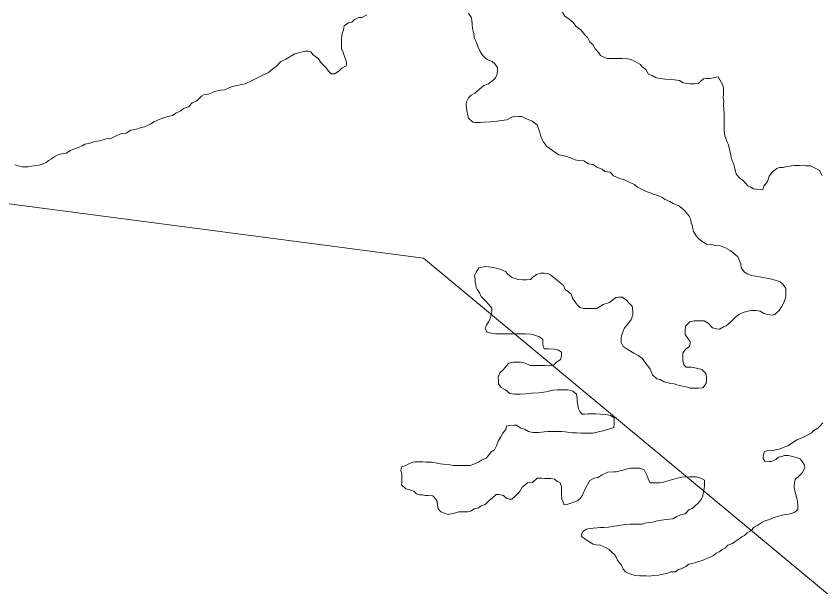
# Model space of a CAD drawing. Extents: x 553962 to 842807, y 8883888 to 9032388.
# Drawn here: x 802710 to 803342, y 9015275 to 9015723 of the extents above; entities that cross this region are included whole.
import ezdxf

# ---------------------------------------------------------------- set-up
doc = ezdxf.new("R2010")
doc.units = 0
doc.header["$LTSCALE"] = 200
for name, color, linetype, lineweight in [('23', 7, 'Continuous', 13), ('25', 7, 'Continuous', 13), ('57', 7, 'Continuous', 13), ('8', 7, 'Continuous', 13)]:
    doc.layers.add(name, color=color, linetype=linetype, lineweight=lineweight)

msp = doc.modelspace()

# ---------------------------------------------------------------- linework, layer by layer
at = {"layer": '23'}
for points in [[(803260.5, 9015675.7), (803254, 9015674.3), (803251, 9015674.3), (803249, 9015674.1), (803247, 9015672.1), (803245, 9015670.3), (803242.2, 9015670.1), (803238.7, 9015670.1), (803236.5, 9015670.4), (803233.2, 9015670.9), (803230.2, 9015672.7), (803224.2, 9015673.5), (803218.7, 9015673.8), (803215.5, 9015674.3), (803212, 9015674.8), (803208.8, 9015676.8), (803206, 9015677.8), (803203.8, 9015681.4), (803200.8, 9015683.4), (803199.6, 9015685.4), (803196.1, 9015687.2), (803192.3, 9015689.2), (803189.6, 9015689.7), (803185.3, 9015690), (803181.6, 9015690), (803177.8, 9015690.1), (803173.1, 9015690.1), (803168.3, 9015692.4), (803166.9, 9015694.4), (803163.9, 9015697.7), (803162.2, 9015700.9), (803159.9, 9015702.7), (803158, 9015706.5), (803156, 9015708.7), (803152.8, 9015712.5), (803149, 9015715), (803146.5, 9015718.6), (803143.6, 9015720.8), (803140.3, 9015723.1), (803138.3, 9015726.4)], [(803342.2, 9015598.3), (803340.2, 9015602.1), (803336.8, 9015603.9), (803333, 9015605.9), (803329.3, 9015605.9), (803324.5, 9015606), (803320.5, 9015606), (803318.5, 9015605.8), (803314.8, 9015605.3), (803311.2, 9015604.6), (803308.7, 9015604.6), (803306.7, 9015603.6), (803303.2, 9015601.1), (803300.7, 9015597.6), (803299.2, 9015593.6), (803296.4, 9015589.9), (803295.6, 9015587.1), (803293.4, 9015587.2), (803290.6, 9015587.4), (803288.4, 9015587.7), (803286.1, 9015589), (803283.9, 9015590.2), (803281.9, 9015592.2), (803280.2, 9015594.2), (803277.4, 9015596.3), (803274.9, 9015599), (803274.2, 9015601.3), (803273.5, 9015604.8), (803272.8, 9015606.8), (803271.5, 9015610.1), (803270.8, 9015612.1), (803270.6, 9015614.1), (803269.6, 9015617.6), (803269.1, 9015619.8), (803268.6, 9015622.4), (803267.4, 9015624.9), (803266.7, 9015627.4), (803265.7, 9015629.4), (803265.2, 9015632.9), (803265.2, 9015635.4), (803265.2, 9015640.2), (803265.3, 9015643.2), (803265.3, 9015647.4), (803265.1, 9015649.7), (803264.8, 9015654.2), (803264.9, 9015656.4), (803264.6, 9015659.4), (803264.7, 9015662.2), (803264.7, 9015664.2), (803264.7, 9015666.7), (803264.2, 9015669), (803260.5, 9015675.7)]]:
    msp.add_lwpolyline(points, dxfattribs=at)
at = {"layer": '25'}
for points in [[(803064.6, 9015725.5), (803066.8, 9015722.5), (803067.3, 9015720.2), (803067.5, 9015716.7), (803067.8, 9015713.5), (803068.2, 9015711.5), (803068.7, 9015709.5), (803069, 9015706.2), (803070.7, 9015703.2), (803071.4, 9015701.2), (803072.2, 9015698.9), (803073.6, 9015695.9), (803075.6, 9015692.6), (803078.8, 9015689.6), (803083.1, 9015687.6), (803085.3, 9015685.8), (803087.3, 9015683), (803087.3, 9015680.8), (803087.2, 9015678), (803085.7, 9015674.8), (803083.7, 9015672.8), (803080.2, 9015670.1), (803076.7, 9015668.8), (803074.7, 9015667.3), (803071.6, 9015664.6)], [(803260.5, 9015675.7), (803254, 9015674.3), (803251, 9015674.3), (803249, 9015674.1), (803247, 9015672.1), (803245, 9015670.3), (803242.2, 9015670.1), (803238.7, 9015670.1), (803236.5, 9015670.4), (803233.2, 9015670.9), (803230.2, 9015672.7), (803224.2, 9015673.5), (803218.7, 9015673.8), (803215.5, 9015674.3), (803212, 9015674.8), (803208.8, 9015676.8), (803206, 9015677.8), (803203.8, 9015681.4), (803200.8, 9015683.4), (803199.6, 9015685.4), (803196.1, 9015687.2), (803192.3, 9015689.2), (803189.6, 9015689.7), (803185.3, 9015690), (803181.6, 9015690), (803177.8, 9015690.1), (803173.1, 9015690.1), (803168.3, 9015692.4), (803166.9, 9015694.4), (803163.9, 9015697.7), (803162.2, 9015700.9), (803159.9, 9015702.7), (803158, 9015706.5), (803156, 9015708.7), (803152.8, 9015712.5), (803149, 9015715), (803146.5, 9015718.6), (803143.6, 9015720.8), (803140.3, 9015723.1), (803138.3, 9015726.4)], [(802851.4, 9015656.9), (802855, 9015660.4), (802857, 9015661.4), (802860.5, 9015661.9), (802864, 9015663.6), (802866.3, 9015664.3), (802870.3, 9015665.1), (802873, 9015665.3), (802877.3, 9015667.3), (802879.3, 9015668), (802882.8, 9015668.7), (802889.4, 9015670.2), (802894.8, 9015672.7), (802900.5, 9015675.6), (802907.7, 9015679), (802911, 9015682), (802914, 9015683.9), (802917.2, 9015687.7), (802921.3, 9015689.4), (802928.3, 9015693.6), (802936.1, 9015695.8), (802938.6, 9015695.8), (802940.8, 9015695.3), (802942.8, 9015692.8), (802946.8, 9015689.7), (802948.5, 9015687.2), (802950.7, 9015684.9), (802952.7, 9015682.9), (802954.7, 9015680.2), (802956.7, 9015677.9), (802959.7, 9015678.1), (802963.2, 9015680.4), (802965.2, 9015682.3), (802968.5, 9015684.3), (802968.8, 9015686.3), (802968.5, 9015688.3), (802967.3, 9015691.6), (802966.3, 9015694.6), (802964.8, 9015697.6), (802964.9, 9015701.4), (802964.9, 9015704.9), (802965.2, 9015708.6), (802966.5, 9015712.4), (802967, 9015715.6), (802970.5, 9015718.1), (802973, 9015718.6), (802975, 9015720.6), (802978.5, 9015722.1), (802980.8, 9015722.3), (802984.8, 9015724.3)], [(803342.2, 9015598.3), (803340.2, 9015602.1), (803336.8, 9015603.9), (803333, 9015605.9), (803329.3, 9015605.9), (803324.5, 9015606), (803320.5, 9015606), (803318.5, 9015605.8), (803314.8, 9015605.3), (803311.2, 9015604.6), (803308.7, 9015604.6), (803306.7, 9015603.6), (803303.2, 9015601.1), (803300.7, 9015597.6), (803299.2, 9015593.6), (803296.4, 9015589.9), (803295.6, 9015587.1), (803293.4, 9015587.2), (803290.6, 9015587.4), (803288.4, 9015587.7), (803286.1, 9015589), (803283.9, 9015590.2), (803281.9, 9015592.2), (803280.2, 9015594.2), (803277.4, 9015596.3), (803274.9, 9015599), (803274.2, 9015601.3), (803273.5, 9015604.8), (803272.8, 9015606.8), (803271.5, 9015610.1), (803270.8, 9015612.1), (803270.6, 9015614.1), (803269.6, 9015617.6), (803269.1, 9015619.8), (803268.6, 9015622.4), (803267.4, 9015624.9), (803266.7, 9015627.4), (803265.7, 9015629.4), (803265.2, 9015632.9), (803265.2, 9015635.4), (803265.2, 9015640.2), (803265.3, 9015643.2), (803265.3, 9015647.4), (803265.1, 9015649.7), (803264.8, 9015654.2), (803264.9, 9015656.4), (803264.6, 9015659.4), (803264.7, 9015662.2), (803264.7, 9015664.2), (803264.7, 9015666.7), (803264.2, 9015669), (803260.5, 9015675.7)], [(803071.6, 9015664.6), (803069.6, 9015662.9), (803066.6, 9015661.2), (803064.6, 9015659.2), (803063.1, 9015655.9), (803062.8, 9015653.7), (803063.3, 9015648.9), (803064, 9015645.1), (803064.7, 9015643.1), (803068, 9015640.1), (803070.2, 9015639.8), (803074, 9015639.8), (803077, 9015640.1), (803081.5, 9015640.3), (803086.2, 9015640.5), (803088.5, 9015641), (803092.5, 9015641.7), (803094.7, 9015641.9), (803098.5, 9015643.9), (803100.8, 9015644.7), (803104.3, 9015644.6), (803106.5, 9015644.4), (803110, 9015642.6), (803114.7, 9015640.8), (803118.4, 9015637.9), (803120.3, 9015632.8), (803121.7, 9015628), (803123.6, 9015624), (803126.1, 9015621.1), (803130.5, 9015617.8), (803130.5, 9015617.8), (803135.6, 9015614.5), (803135.6, 9015614.5), (803141.8, 9015613.1), (803141.8, 9015613.1), (803145.9, 9015611.5), (803148.4, 9015610.5), (803150.7, 9015610), (803155.2, 9015609.7), (803158.9, 9015607.4), (803162.4, 9015606.9), (803165.4, 9015604.8), (803169.4, 9015603.1), (803171.6, 9015601.3), (803175.9, 9015600.8), (803178.3, 9015598), (803182.6, 9015596.2), (803187.1, 9015594.7), (803191.3, 9015592.7), (803194.8, 9015591.1), (803197.3, 9015589.1), (803200.5, 9015587.6), (803204, 9015585.6), (803206.5, 9015585), (803209.8, 9015583.5), (803213.2, 9015582.5), (803216.7, 9015581), (803219, 9015579.5), (803222.5, 9015577.9), (803225.2, 9015576.2), (803230.2, 9015574.1), (803234.2, 9015570.7), (803237.9, 9015566.2), (803238.9, 9015564.2), (803239.4, 9015561.2), (803240.1, 9015559.2), (803240.8, 9015556.5), (803241.3, 9015554.4), (803243.3, 9015550.9), (803245, 9015548.9), (803248, 9015546.4), (803251.5, 9015544.4), (803255.3, 9015544.1), (803258.5, 9015543.3), (803262.5, 9015543), (803266.2, 9015541.5), (803270, 9015539.5), (803272.2, 9015537.7), (803276, 9015534.4), (803277.4, 9015531.4), (803278.4, 9015528.9), (803278.6, 9015525.7), (803281.1, 9015522.4), (803283.8, 9015520.9), (803286.8, 9015519.8), (803289.8, 9015519.3), (803293.1, 9015518.8), (803295.6, 9015518.3), (803298.8, 9015517.8), (803301.3, 9015517.2), (803305.3, 9015516), (803309.1, 9015514.9), (803311.3, 9015512.9), (803313.8, 9015509.7), (803313.8, 9015507.7), (803313.7, 9015504.1), (803313.5, 9015501.9), (803312.2, 9015498.7), (803310.2, 9015495.2), (803308.4, 9015492.2), (803305.1, 9015489.2)], [(802708.5, 9015606.5), (802712.2, 9015605.5), (802714.5, 9015605), (802716.7, 9015605), (802718.7, 9015605), (802721.7, 9015605.5), (802723.8, 9015605.7), (802727.5, 9015606.2), (802730.8, 9015607.4), (802733, 9015608.4), (802735, 9015610.1), (802737.3, 9015611.3), (802739.3, 9015612.8), (802741.8, 9015614.1), (802745.1, 9015615.3), (802748.8, 9015615.8), (802752.1, 9015617.8), (802754.1, 9015618.5), (802757.1, 9015619.7), (802759.1, 9015620.5), (802761.4, 9015621.5), (802763.4, 9015622.7), (802766.7, 9015623.4), (802771.2, 9015624.9), (802775.2, 9015625.4), (802780.2, 9015627.1), (802784.4, 9015627.6), (802788.7, 9015629.5), (802792.2, 9015631.3), (802796, 9015631.5), (802799.5, 9015633.7), (802803.2, 9015634.2), (802807.8, 9015635.9), (802810.3, 9015636.4), (802815, 9015638.6), (802817.6, 9015640.4), (802822.3, 9015642.3), (802824.8, 9015643.1), (802828.6, 9015644.6), (802832.3, 9015645.3), (802834.9, 9015647), (802838.9, 9015649), (802840.9, 9015650.7), (802844.9, 9015652.2), (802847.7, 9015655.2), (802851.4, 9015656.9)], [(803072.8, 9015525.8), (803070.7, 9015522.4), (803069.4, 9015519.8), (803069.8, 9015517.2), (803069.8, 9015514.8), (803070.3, 9015512.4), (803070.7, 9015510.4), (803071.6, 9015508.5), (803073.3, 9015506.1), (803074.6, 9015503.2), (803078.3, 9015499.7), (803080.6, 9015496.9), (803082.8, 9015494.2), (803082.8, 9015491.2), (803082.5, 9015489.2), (803081.7, 9015485.7), (803080.2, 9015483.4), (803078.7, 9015480.7), (803077.7, 9015478.4), (803078.9, 9015475.4), (803082.4, 9015474.4), (803085.9, 9015474.1), (803089.2, 9015474.1), (803092.4, 9015474.1), (803095.9, 9015474), (803100.4, 9015474), (803103.9, 9015474), (803107.4, 9015474), (803109.4, 9015474), (803113.4, 9015473.7), (803115.7, 9015473.2), (803117.9, 9015472.4), (803120.4, 9015471.6), (803122.9, 9015469.6), (803122.9, 9015466.3), (803123.1, 9015464.3), (803124.1, 9015462.3), (803127.3, 9015462.3), (803131.8, 9015462), (803135.3, 9015461.3), (803137.6, 9015459.5), (803137.5, 9015456.5), (803136.8, 9015454), (803133.5, 9015451.5), (803131.5, 9015449.8), (803128.5, 9015449), (803124.2, 9015449.1), (803119.7, 9015449.1), (803115.2, 9015449.1), (803113, 9015449.1), (803109, 9015450.9), (803105.7, 9015451.7), (803102.7, 9015451.7), (803100, 9015451.7), (803096.2, 9015451), (803094.5, 9015448.8), (803091.7, 9015445.8), (803089.2, 9015443.5), (803087.9, 9015440.1), (803088.1, 9015437.3), (803088.1, 9015434.8), (803090.3, 9015431.8), (803093.6, 9015430.2), (803097.1, 9015427.2), (803100.8, 9015426.7), (803102.8, 9015426.7), (803105.1, 9015426.7), (803109.6, 9015426.9), (803114.1, 9015427.4), (803119.8, 9015427.8), (803123.6, 9015428.3), (803127.1, 9015428.8), (803129.1, 9015429.5), (803131.1, 9015429.8), (803134.1, 9015430.2), (803136.3, 9015430.2), (803139.8, 9015430.2), (803142.8, 9015430.2), (803146.6, 9015428.9), (803149.3, 9015426.6), (803149.8, 9015423.4), (803150, 9015421.4), (803150.5, 9015418.1), (803151, 9015415.1), (803152, 9015413.1), (803153.7, 9015411.1), (803155.7, 9015411.1), (803158.2, 9015411.3), (803160.2, 9015411.3), (803164.5, 9015411.2), (803168, 9015411), (803172.5, 9015410.7), (803176, 9015409.9), (803178.9, 9015408.2), (803178.9, 9015406.2), (803178.9, 9015403.1), (803178.6, 9015400.4), (803176.4, 9015399.7), (803170.1, 9015397.9), (803162.1, 9015396.2), (803159.6, 9015396)], [(803121.3, 9015521.6), (803118.1, 9015520.5), (803115.2, 9015518.5), (803113.3, 9015516.6), (803110.1, 9015516.4), (803107.1, 9015516.4), (803103.6, 9015516.7), (803101.1, 9015517.5), (803098.6, 9015518.2), (803095.6, 9015520.8), (803093.6, 9015522.8), (803090.1, 9015524.6), (803084.5, 9015526.1), (803078.1, 9015526.8), (803072.8, 9015525.8)], [(803305.1, 9015489.2), (803302.9, 9015488.7), (803299.6, 9015489.2), (803296.4, 9015490), (803293.6, 9015491.8), (803290.4, 9015492.3), (803286.4, 9015492.3), (803282.9, 9015491.6), (803280.1, 9015490.8), (803276.8, 9015489.1), (803274.8, 9015487.6), (803272.8, 9015485.9), (803270.1, 9015482.9), (803266.8, 9015480.2), (803264.8, 9015479.4), (803261.5, 9015477.7), (803259.3, 9015478), (803256, 9015478.7), (803252.8, 9015482.3), (803249.6, 9015484.3), (803246.1, 9015484.3), (803241.8, 9015484.3), (803238.3, 9015483.4), (803234.8, 9015479.9), (803234.7, 9015476.4), (803234.7, 9015473.4), (803236.9, 9015470.1), (803238.7, 9015468.1), (803238.7, 9015466.1), (803237.9, 9015463.8), (803234.9, 9015461.9), (803232.8, 9015458.9), (803232.8, 9015456.6), (803232.8, 9015453.1), (803233.5, 9015449.8), (803235.5, 9015447.8), (803239.5, 9015447.8), (803243.5, 9015447), (803247.8, 9015446), (803251, 9015443), (803251.5, 9015440.2), (803251.5, 9015438), (803251.2, 9015435), (803248.4, 9015431.7), (803245.2, 9015431.5), (803242.7, 9015431.5), (803238.7, 9015431.5), (803236.2, 9015432.1), (803231.4, 9015433.3), (803228.2, 9015434.1), (803225.9, 9015434.9), (803223.5, 9015435), (803221.3, 9015435.6), (803218.3, 9015436.3), (803215, 9015438.1), (803212.3, 9015438.6), (803209.1, 9015441.9), (803207.3, 9015446.2), (803205.8, 9015448.2), (803202.9, 9015451.7), (803201.2, 9015454.7), (803197.9, 9015457), (803194.4, 9015458.8), (803189.2, 9015462.1), (803186, 9015464.1), (803184.5, 9015467.3), (803184.5, 9015470.6), (803184.8, 9015472.6), (803186.1, 9015476.1), (803186.8, 9015478.3), (803190.3, 9015482.3), (803192.4, 9015485.3), (803193.7, 9015488.6), (803193.7, 9015491.6), (803193.4, 9015493.8), (803193, 9015495.8), (803190.5, 9015498.3), (803188.7, 9015500.4), (803185.3, 9015502.9), (803182.3, 9015502.9), (803180.2, 9015502.4), (803175.2, 9015498.7), (803170.2, 9015497), (803165.2, 9015494), (803159.9, 9015493.8), (803155.2, 9015493.8), (803151.9, 9015494.6), (803150.2, 9015496.6), (803148.5, 9015498.6), (803146.2, 9015501.9), (803145.3, 9015505.2), (803143, 9015506.9), (803140.5, 9015508.9), (803139.2, 9015512), (803136.6, 9015513.9), (803134.2, 9015516.1), (803132, 9015517.8), (803129, 9015520.2), (803127, 9015521.3), (803123.9, 9015521.6), (803121.3, 9015521.6)], [(803159.6, 9015396), (803156.3, 9015396), (803153.3, 9015396.1), (803149.3, 9015396.3), (803146.3, 9015396.3), (803144.1, 9015396.6), (803140.6, 9015397.1), (803137.6, 9015397.4), (803134.8, 9015397.4), (803132.8, 9015397.4), (803129.8, 9015397.5), (803126.8, 9015397.5), (803124.1, 9015397.2), (803119.8, 9015396.5), (803117.8, 9015396.5), (803115.1, 9015396.6), (803111.6, 9015397.3), (803108.6, 9015399.1), (803105.6, 9015400.1), (803102.4, 9015402.4), (803100.1, 9015402.4), (803097.1, 9015402.2), (803094.4, 9015401.5), (803093.8, 9015399), (803091.6, 9015396.2), (803090, 9015393.2), (803088, 9015389.7), (803086.5, 9015386.2), (803085, 9015383), (803082.5, 9015381.5), (803080.4, 9015378.5), (803078.4, 9015376.5), (803074.7, 9015375), (803072.4, 9015373.3), (803068.9, 9015371.8), (803065.9, 9015370.8), (803062.9, 9015370.6), (803060.9, 9015370.6), (803058.9, 9015370.6), (803056.6, 9015370.7), (803054.6, 9015370.7), (803052.6, 9015370.7), (803050.1, 9015371.2), (803044.8, 9015371.8), (803042.6, 9015371.9), (803038.8, 9015372.9), (803036.1, 9015373.4), (803033.1, 9015373.4), (803031.1, 9015373.4), (803028.8, 9015373.5), (803025.6, 9015373.5), (803022.8, 9015373.5), (803020.8, 9015373.2), (803018.8, 9015372.5), (803015.3, 9015370.8), (803012.1, 9015369.6), (803011.5, 9015366.6), (803012.3, 9015364.3), (803012.2, 9015361), (803012.2, 9015359), (803012.2, 9015357), (803011.9, 9015355.5)], [(803315.3, 9015386.2), (803318.1, 9015388), (803322.4, 9015390.9), (803327.1, 9015392.7), (803329.7, 9015394.1), (803333.7, 9015396.4), (803335.7, 9015398.3), (803338.7, 9015400.1), (803341, 9015402.1), (803342.7, 9015404.3)], [(803157.7, 9015311.9), (803162.4, 9015309.1), (803164.7, 9015308.6), (803167.9, 9015308.1), (803170.2, 9015307.1), (803172.7, 9015306.1), (803174.9, 9015304.8), (803177.1, 9015302.8), (803179.1, 9015300.8), (803180.4, 9015298.7), (803181.6, 9015296.5), (803182.8, 9015294.5), (803184.8, 9015292.5), (803186, 9015289.4), (803187.8, 9015287.4), (803190, 9015286.2), (803193.5, 9015284.9), (803195.8, 9015284.4), (803199, 9015284.1), (803201, 9015284.1), (803204.3, 9015284.1), (803206.3, 9015284), (803209.8, 9015284.3), (803213.8, 9015284.8), (803216, 9015285.2), (803220.3, 9015286), (803223.5, 9015287.2), (803227, 9015287.2), (803229.3, 9015289.2), (803231.6, 9015289.6), (803235.1, 9015291.6), (803237.6, 9015293.3), (803241.1, 9015294.1), (803243.1, 9015294.6), (803245.1, 9015295.3), (803247.1, 9015295.8), (803249.4, 9015296.8), (803251.6, 9015297.8), (803254.9, 9015299), (803256.9, 9015300.2), (803258.9, 9015302), (803261.4, 9015303), (803263.7, 9015304.9), (803266.2, 9015306.2), (803268.2, 9015308.2), (803271.7, 9015309.4), (803273.8, 9015311.1), (803277, 9015313.1), (803279.3, 9015315.1), (803281.3, 9015315.8), (803283.3, 9015317.8), (803286.6, 9015319.8), (803288.3, 9015322.1), (803291.6, 9015323.8), (803294.9, 9015326), (803298.1, 9015327.5), (803300.1, 9015328.2), (803302.2, 9015329), (803305.4, 9015330.2), (803307.4, 9015330.7), (803310.7, 9015331.7), (803313.7, 9015332.4), (803315.7, 9015332.6), (803318.7, 9015333.4), (803320.7, 9015334.1), (803323, 9015336.1), (803323, 9015339.3), (803322.8, 9015342.4), (803322.3, 9015344.6), (803321.6, 9015347.9), (803321.1, 9015349.9), (803320.3, 9015353.1), (803320.3, 9015355.1), (803320.4, 9015357.1), (803320.9, 9015359.6), (803324.2, 9015362.6), (803326.4, 9015364.9), (803328.5, 9015368.9), (803328.2, 9015371.1), (803326.8, 9015373.6), (803325.3, 9015375.6), (803322, 9015376.9), (803319, 9015377.9), (803315.8, 9015378.5), (803312.5, 9015378.5), (803310.5, 9015377.7), (803307.8, 9015377.3), (803305.8, 9015375.5), (803302.5, 9015373.8), (803300.5, 9015373.8), (803297.2, 9015374.1), (803295.8, 9015376.1), (803296, 9015378.1), (803296.8, 9015381.6), (803298.8, 9015382.3), (803303.1, 9015382.5), (803306.8, 9015383.3), (803309.1, 9015383.8), (803311.1, 9015384.5), (803313.3, 9015385.5), (803315.3, 9015386.2)], [(803059.1, 9015334.3), (803061.1, 9015334.3), (803063.8, 9015334.3), (803066.1, 9015335), (803069.1, 9015336.8), (803072.4, 9015337.5), (803074.6, 9015339), (803077.6, 9015340.2), (803081.2, 9015343.5), (803083.2, 9015345.2), (803086.2, 9015347.9), (803088.5, 9015347.9), (803092.2, 9015347.1), (803094.2, 9015345.1), (803096.7, 9015344.3), (803098.7, 9015344.3), (803100.7, 9015346.1), (803102.7, 9015348.3), (803104.7, 9015350.1), (803106.8, 9015353.6), (803108.8, 9015355.3), (803110.8, 9015357), (803114.8, 9015357.5), (803118.6, 9015360.7), (803121.8, 9015360.7), (803124.3, 9015360.4), (803126.6, 9015360.4), (803129.1, 9015360.4), (803132.1, 9015359.9), (803134.3, 9015358.1), (803136.5, 9015357.1), (803137.5, 9015354.3), (803137.5, 9015352.3), (803137.5, 9015349.6), (803137.5, 9015347.6), (803137.9, 9015344.6), (803138.7, 9015342.6), (803139.7, 9015339.8), (803141.7, 9015340.1), (803145.7, 9015341.5), (803147.9, 9015342.3), (803150.2, 9015343), (803152.5, 9015345), (803154.2, 9015347.5), (803155.8, 9015352), (803158, 9015355.5), (803159.8, 9015359), (803163.3, 9015360.9), (803166.1, 9015361.4), (803169.6, 9015363.4), (803173.9, 9015365.6), (803178.6, 9015365.8), (803180.6, 9015365.8), (803182.6, 9015366.3), (803186.1, 9015367), (803188.4, 9015367.8), (803191.4, 9015368.5), (803194.9, 9015368.5), (803197.2, 9015368.5), (803199.2, 9015368.5), (803202.6, 9015367.2), (803204.1, 9015364.2), (803205.1, 9015362.2), (803205.8, 9015359.4), (803207.3, 9015357.1)], [(803207.3, 9015357.1), (803211.6, 9015357.1), (803214.6, 9015357.1), (803216.8, 9015357.3), (803219.1, 9015358.1), (803224.6, 9015359.8), (803231.9, 9015361.5), (803238.1, 9015361.7), (803243.6, 9015361.7), (803247.4, 9015360.4), (803249.8, 9015359.1), (803249.8, 9015357.1), (803249.8, 9015354.6), (803249.6, 9015352.6), (803248.8, 9015349.1), (803248.5, 9015346.8), (803247.2, 9015344.1), (803244.7, 9015340.9), (803242.7, 9015339.4), (803240.2, 9015336.9), (803237.7, 9015336.2), (803234.7, 9015332.9), (803231.9, 9015332.4), (803228.1, 9015330.7), (803224.9, 9015329), (803219.8, 9015328.3), (803214.3, 9015327.6), (803211.6, 9015327.1), (803209.3, 9015326.3), (803205.6, 9015325.9), (803203.3, 9015325.4), (803200.8, 9015324.6), (803197.3, 9015324.7), (803194.3, 9015324.7), (803191.1, 9015324.7), (803188.1, 9015324.5), (803186.1, 9015324.2)], [(803011.9, 9015355.5), (803015.3, 9015352.4), (803017.9, 9015351.8), (803019.9, 9015351), (803021.7, 9015350.6), (803023.9, 9015348.6), (803026.2, 9015347.8), (803028.4, 9015347.8), (803030.7, 9015347.3), (803032.9, 9015347.3), (803036.7, 9015346.8), (803038.7, 9015344.5), (803039.9, 9015342.5), (803040.4, 9015339.5), (803040.8, 9015336.7), (803042.8, 9015334.3), (803042.8, 9015334.3), (803042.8, 9015334.3), (803042.8, 9015334.3), (803048.6, 9015332.4), (803048.6, 9015332.4), (803048.6, 9015332.4), (803053.6, 9015333.4), (803057.1, 9015334.3), (803059.1, 9015334.3)], [(803186.1, 9015324.2), (803184.1, 9015323.8), (803181.1, 9015323.3), (803178.8, 9015323), (803174.5, 9015322.3), (803171, 9015322.1), (803167.8, 9015322.1), (803165.5, 9015321.9), (803162.5, 9015321.6), (803159.5, 9015321.2), (803157.3, 9015320.7), (803154.5, 9015319.2), (803153.2, 9015316.9), (803153.2, 9015314.9), (803157.7, 9015311.9)]]:
    msp.add_lwpolyline(points, dxfattribs=at)
at = {"layer": '57'}
for points in [[(803138.3, 9015726.4), (803140.3, 9015723.1), (803143.6, 9015720.8), (803146.5, 9015718.6), (803149, 9015715), (803152.8, 9015712.5), (803156, 9015708.7), (803158, 9015706.5), (803159.9, 9015702.7), (803162.2, 9015700.9), (803163.9, 9015697.7), (803166.9, 9015694.4), (803168.3, 9015692.4), (803173.1, 9015690.1), (803177.8, 9015690.1), (803181.6, 9015690), (803185.3, 9015690), (803189.6, 9015689.7), (803192.3, 9015689.2), (803196.1, 9015687.2), (803199.6, 9015685.4), (803200.8, 9015683.4), (803203.8, 9015681.4), (803206, 9015677.8), (803208.8, 9015676.8), (803212, 9015674.8), (803215.5, 9015674.3), (803218.7, 9015673.8), (803224.2, 9015673.5), (803230.2, 9015672.7), (803233.2, 9015670.9), (803236.5, 9015670.4), (803238.7, 9015670.1), (803242.2, 9015670.1), (803245, 9015670.3), (803247, 9015672.1), (803249, 9015674.1), (803251, 9015674.3), (803254, 9015674.3), (803260.5, 9015675.7)], [(803260.5, 9015675.7), (803264.2, 9015669), (803264.7, 9015666.7), (803264.7, 9015664.2), (803264.7, 9015662.2), (803264.6, 9015659.4), (803264.9, 9015656.4), (803264.8, 9015654.2), (803265.1, 9015649.7), (803265.3, 9015647.4), (803265.3, 9015643.2), (803265.2, 9015640.2), (803265.2, 9015635.4), (803265.2, 9015632.9), (803265.7, 9015629.4), (803266.7, 9015627.4), (803267.4, 9015624.9), (803268.6, 9015622.4), (803269.1, 9015619.8), (803269.6, 9015617.6), (803270.6, 9015614.1), (803270.8, 9015612.1), (803271.5, 9015610.1), (803272.8, 9015606.8), (803273.5, 9015604.8), (803274.2, 9015601.3), (803274.9, 9015599), (803277.4, 9015596.3), (803280.2, 9015594.2), (803281.9, 9015592.2), (803283.9, 9015590.2), (803286.1, 9015589), (803288.4, 9015587.7), (803290.6, 9015587.4), (803293.4, 9015587.2), (803295.6, 9015587.1), (803296.4, 9015589.9), (803299.2, 9015593.6), (803300.7, 9015597.6), (803303.2, 9015601.1), (803306.7, 9015603.6), (803308.7, 9015604.6), (803311.2, 9015604.6), (803314.8, 9015605.3), (803318.5, 9015605.8), (803320.5, 9015606), (803324.5, 9015606), (803329.3, 9015605.9), (803333, 9015605.9), (803336.8, 9015603.9), (803340.2, 9015602.1), (803342.2, 9015598.3)]]:
    msp.add_lwpolyline(points, dxfattribs=at)
at = {"layer": '8'}
msp.add_lwpolyline([(807863, 9013365.6), (806375.7, 9013549.4), (805081, 9014678.6), (804206.1, 9014556), (803029.2, 9015533.3), (802153.2, 9015648.2), (800772.1, 9016890), (800150.9, 9016837.5), (799626, 9017152.6), (799136.1, 9016706.2), (798996.1, 9016863.7), (798789.9, 9016829.7), (799043.9, 9017229.2), (799176.2, 9018243.5), (799984.5, 9018661.7), (800520.4, 9019713.2), (801995.9, 9020193.7), (803643.6, 9022143.4), (803727.1, 9023006.9), (804130.8, 9023299.4), (804604.1, 9023550.1), (805264.2, 9022690.6), (805660, 9021660.8), (806914.8, 9022268.8)], dxfattribs=at)

doc.saveas('drawing.dxf')
